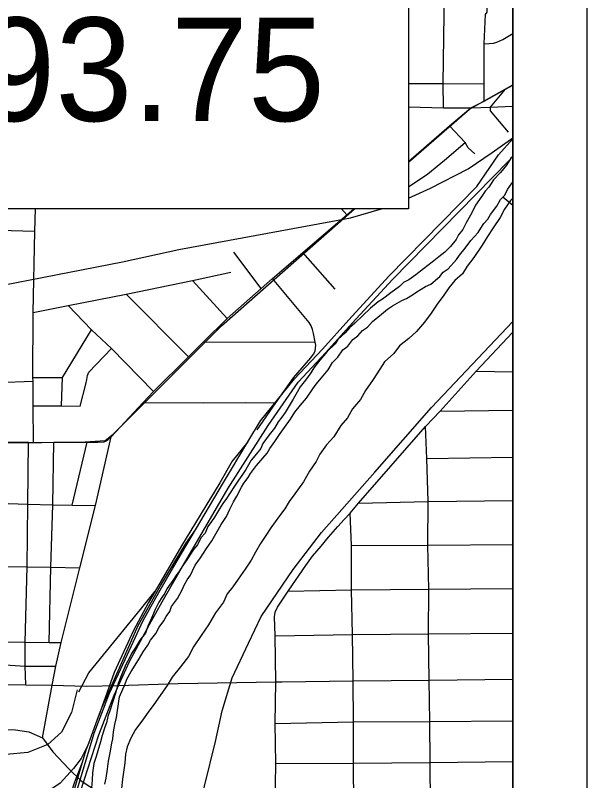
# Model space of a CAD drawing. Extents: x 0 to 34, y -5 to 22.
# Drawn here: x 8.228 to 9, y 18.133 to 19.168 of the extents above; entities that cross this region are included whole.
import ezdxf

# ---------------------------------------------------------------- set-up
doc = ezdxf.new("R2010")
doc.units = 0
for name, color, linetype in [('GM_X_City_Street', 7, 'Continuous'), ('GM_X_County_Road', 7, 'Continuous'), ('GM_X_Major_River', 7, 'Continuous'), ('GM_X_Minor_River', 7, 'Continuous'), ('GM_X_Rail_Line', 7, 'Continuous'), ('GM_X_US_Route', 7, 'Continuous'), ('SC_Scratch2', 7, 'Continuous'), ('SH_Cut_Line', 7, 'Continuous'), ('SH_Data', 7, 'Continuous'), ('SH_Text', 7, 'Continuous')]:
    doc.layers.add(name, color=color, linetype=linetype)

msp = doc.modelspace()

# ---------------------------------------------------------------- linework, layer by layer
at = {"layer": 'GM_X_City_Street'}
for p, q in [((8.8698, 19.0439), (8.8902, 19.0682)), ((8.6759, 18.8982), (8.6688, 18.9062)), ((8.5598, 18.7987), (8.5231, 18.8478)), ((8.66, 18.7978), (8.6164, 18.8471)), ((8.5139, 18.7578), (8.4672, 18.8096)), ((8.3775, 18.7909), (8.4616, 18.7062)), ((8.8999, 18.7389), (8.9, 18.7389)), ((8.4819, 18.7263), (8.6328, 18.726)), ((8.8507, 18.6869), (8.9, 18.686)), ((8.2517, 18.673), (8.1954, 18.6709)), ((8.2903, 18.6401), (8.2913, 18.6784)), ((8.8018, 18.6329), (8.9, 18.6342)), ((8.3046, 18.5057), (8.3249, 18.5908)), ((8.7841, 18.5687), (8.9, 18.5705))]:
    msp.add_line(p, q, dxfattribs=at)
for points in [[(8.8064, 19.0429), (8.8061, 19.0756), (8.8073, 19.1692), (8.808, 19.1881), (8.8083, 19.235)], [(8.8613, 19.0521), (8.8615, 19.0753), (8.8615, 19.1296), (8.8634, 19.1689), (8.8656, 19.1724), (8.867, 19.2352)], [(8.8615, 19.1296), (8.8682, 19.1298), (8.8741, 19.1305), (8.8786, 19.1319), (8.8866, 19.1353), (8.9, 19.1433)], [(8.7592, 19.0758), (8.8061, 19.0756), (8.8615, 19.0753)], [(8.8942, 19.0102), (8.8702, 19.0389), (8.8698, 19.0439)], [(8.8488, 18.9806), (8.84, 18.9887), (8.8357, 18.9958), (8.8144, 19.0185)], [(8.7592, 18.9361), (8.7853, 18.9536), (8.8078, 18.9721), (8.8357, 18.9958)], [(8.2522, 18.5905), (8.2517, 18.6398), (8.2517, 18.673), (8.2513, 18.6784), (8.2517, 18.7661), (8.2543, 18.8762), (8.255, 18.9062)], [(7.3182, 18.8688), (7.4904, 18.87), (7.4942, 18.8719), (7.498, 18.8727), (7.5425, 18.8719), (7.5967, 18.8715), (7.6943, 18.8722), (7.7928, 18.8712), (7.8261, 18.8736), (7.8527, 18.8755), (7.8795, 18.8783), (7.8991, 18.8804), (7.9199, 18.8817), (7.9472, 18.8817), (8.0175, 18.8802), (8.1063, 18.879), (8.1572, 18.8781), (8.2053, 18.8776), (8.2543, 18.8762)], [(8.2517, 18.7661), (8.2993, 18.7755), (8.3775, 18.7909), (8.4672, 18.8096), (8.5188, 18.8207)], [(8.6328, 18.726), (8.6306, 18.7379), (8.6292, 18.7433), (8.6276, 18.7481), (8.6247, 18.7526), (8.6183, 18.7606), (8.5755, 18.8122)], [(8.2993, 18.7755), (8.3306, 18.7426), (8.3576, 18.7173), (8.4147, 18.6593)], [(8.2513, 18.6784), (8.2913, 18.6784), (8.3306, 18.7426)], [(8.5544, 18.6076), (8.58, 18.6441), (8.6036, 18.678), (8.6273, 18.705), (8.6309, 18.7097), (8.6328, 18.714), (8.6335, 18.718), (8.634, 18.722), (8.6328, 18.726)], [(8.2517, 18.6398), (8.2903, 18.6401), (8.3154, 18.6396), (8.3228, 18.6694), (8.3242, 18.6756), (8.3252, 18.681), (8.327, 18.6855), (8.3576, 18.7173)], [(8.4005, 18.6446), (8.4815, 18.6439), (8.5392, 18.6444), (8.58, 18.6441)], [(8.7891, 18.1005), (8.7884, 18.1576), (8.7881, 18.2129), (8.7871, 18.2688), (8.7864, 18.3316), (8.7865, 18.392), (8.7852, 18.4514), (8.7857, 18.5104), (8.7841, 18.5687), (8.7823, 18.6118)], [(8.2418, 18.2626), (8.2411, 18.2879), (8.2411, 18.3204), (8.2435, 18.4222), (8.2446, 18.507), (8.2456, 18.5908)], [(8.6915, 18.5083), (8.7857, 18.5104), (8.9, 18.5118)], [(8.6854, 18.0993), (8.685, 18.1568), (8.6846, 18.2124), (8.6843, 18.268), (8.6836, 18.3308), (8.6819, 18.3911), (8.6822, 18.4509), (8.6802, 18.4949)], [(8.6822, 18.4509), (8.7852, 18.4514), (8.9, 18.4525)], [(8.5963, 18.3891), (8.6819, 18.3911), (8.7865, 18.392), (8.9, 18.393)], [(8.5789, 18.3287), (8.6836, 18.3308), (8.7864, 18.3316), (8.9, 18.3325)], [(8.0512, 18.2912), (8.0954, 18.2908), (8.1525, 18.2895), (8.1883, 18.2897), (8.2141, 18.2898), (8.2411, 18.2879), (8.2825, 18.2877)], [(8.5791, 18.2103), (8.6846, 18.2124), (8.7881, 18.2129), (8.9, 18.2141)], [(8.5798, 18.1561), (8.685, 18.1568), (8.7884, 18.1576), (8.9, 18.159)]]:
    msp.add_lwpolyline(points, dxfattribs=at)
at = {"layer": 'GM_X_County_Road'}
for p, q in [((8.8865, 18.9226), (8.9, 18.9114)), ((8.336, 18.5051), (8.3571, 18.5979))]:
    msp.add_line(p, q, dxfattribs=at)
for points in [[(8.8432, 19.0429), (8.8613, 19.0521), (8.8902, 19.0682), (8.9, 19.0734)], [(8.7592, 19.0443), (8.8064, 19.0429), (8.8432, 19.0429)], [(8.8432, 19.0429), (8.8698, 19.0439), (8.8897, 19.0448), (8.9, 19.045)], [(8.7592, 18.9703), (8.8144, 19.0185), (8.8432, 19.0429)], [(8.3571, 18.5979), (8.4005, 18.6446), (8.4147, 18.6593), (8.4616, 18.7062), (8.4819, 18.7263), (8.5139, 18.7578), (8.5598, 18.7987), (8.5755, 18.8122), (8.6164, 18.8471), (8.6759, 18.8982), (8.6851, 18.9062)], [(8.5798, 18.2668), (8.5789, 18.3287), (8.5781, 18.3546), (8.5789, 18.3609), (8.582, 18.3679), (8.5963, 18.3891), (8.6115, 18.4109), (8.6206, 18.4239), (8.6296, 18.4368), (8.6409, 18.4503), (8.6512, 18.4623), (8.6635, 18.4766), (8.6724, 18.4864), (8.6802, 18.4949), (8.6915, 18.5083), (8.7823, 18.6118), (8.8018, 18.6329), (8.8507, 18.6869), (8.8999, 18.7389), (8.9, 18.739)], [(7.8615, 18.597), (7.8728, 18.5967), (7.8984, 18.5963), (7.9602, 18.5956), (8.0123, 18.5938), (8.1009, 18.592), (8.1582, 18.5908), (8.1956, 18.5913), (8.2193, 18.5908), (8.2456, 18.5908), (8.2522, 18.5905), (8.2799, 18.5908), (8.3249, 18.5908), (8.3391, 18.5908), (8.3477, 18.5913), (8.3503, 18.5925), (8.3531, 18.5944), (8.3571, 18.5979)], [(8.2735, 18.3201), (8.2759, 18.4217), (8.2783, 18.5059), (8.2799, 18.5908)], [(8.1469, 18.508), (8.1563, 18.5079), (8.1902, 18.5069), (8.2183, 18.5077), (8.2446, 18.507), (8.2783, 18.5059), (8.3046, 18.5057), (8.336, 18.5051)], [(8.2896, 18.3197), (8.3147, 18.4208), (8.336, 18.5051)], [(8.1546, 18.4236), (8.1904, 18.4236), (8.2165, 18.4227), (8.2435, 18.4222), (8.2759, 18.4217), (8.3147, 18.4208)], [(7.6914, 18.1952), (7.7196, 18.2041), (7.7378, 18.2091), (7.7474, 18.2106), (7.7629, 18.2109), (7.833, 18.2097), (7.8892, 18.2088), (7.9537, 18.2076), (8.0066, 18.2069), (8.094, 18.205), (8.1508, 18.2035), (8.2127, 18.2024), (8.2279, 18.2017), (8.2461, 18.1992), (8.2646, 18.1911), (8.2776, 18.2621), (8.2825, 18.2877), (8.2896, 18.3197)], [(8.2015, 18.321), (8.2146, 18.3209), (8.2411, 18.3204), (8.2735, 18.3201), (8.2896, 18.3197)], [(8.5885, 18.2669), (8.6843, 18.268), (8.7871, 18.2688), (8.9, 18.2701)], [(8.2138, 18.2633), (8.2418, 18.2626), (8.2776, 18.2621)], [(8.2776, 18.2621), (8.3235, 18.2609), (8.3671, 18.2616), (8.4478, 18.2645), (8.5798, 18.2668), (8.5885, 18.2669)], [(8.5791, 18.0984), (8.5798, 18.1561), (8.5791, 18.2103), (8.5798, 18.2668)], [(8.2646, 18.1911), (8.2786, 18.172), (8.3, 18.1489), (8.3168, 18.133), (8.34, 18.1175), (8.3636, 18.108), (8.3832, 18.1016), (8.405, 18.0975), (8.5791, 18.0984)]]:
    msp.add_lwpolyline(points, dxfattribs=at)
at = {"layer": 'GM_X_Major_River'}
msp.add_lwpolyline([(8.9, 18.9207), (8.8969, 18.9176), (8.8887, 18.9057), (8.8831, 18.8946), (8.8734, 18.8805), (8.866, 18.869), (8.8589, 18.8571), (8.8473, 18.8407), (8.8384, 18.8288), (8.832, 18.8185), (8.8219, 18.8093), (8.8137, 18.7997), (8.8062, 18.7882), (8.7987, 18.7786), (8.7898, 18.7652), (8.7808, 18.753), (8.77, 18.7403), (8.7595, 18.7311), (8.7471, 18.7211), (8.7392, 18.7107), (8.7269, 18.6992), (8.7205, 18.6893), (8.7116, 18.6755), (8.7011, 18.6606), (8.6944, 18.6487), (8.6836, 18.6357), (8.6765, 18.6238), (8.6679, 18.6135), (8.6582, 18.5978), (8.6485, 18.5871), (8.6395, 18.5744), (8.6343, 18.5645), (8.6254, 18.5515), (8.6172, 18.537), (8.6056, 18.5209), (8.5977, 18.5106), (8.5918, 18.5006), (8.5847, 18.4911), (8.5731, 18.475), (8.5653, 18.4631), (8.5593, 18.4536), (8.5522, 18.4421), (8.5463, 18.4314), (8.5385, 18.4191), (8.5288, 18.4054), (8.5217, 18.395), (8.5142, 18.3855), (8.509, 18.3744), (8.4982, 18.3598), (8.4889, 18.3438), (8.4788, 18.3292), (8.4687, 18.3139), (8.4617, 18.3009), (8.4512, 18.2868), (8.4396, 18.273), (8.4329, 18.2619), (8.415, 18.2359), (8.4071, 18.2259), (8.3985, 18.2137), (8.39, 18.2022), (8.384, 18.1907), (8.3788, 18.1789), (8.3767, 18.169), (8.3756, 18.1572), (8.3742, 18.1477), (8.3724, 18.1351), (8.3714, 18.1226)], dxfattribs=at)
at = {"layer": 'GM_X_Minor_River'}
for points in [[(8.9, 18.9769), (8.8974, 18.9748), (8.8914, 18.9653), (8.8836, 18.9553), (8.8742, 18.9453), (8.8679, 18.9357), (8.863, 18.93), (8.8581, 18.9235), (8.8496, 18.9112), (8.8459, 18.9036), (8.8429, 18.8979), (8.8373, 18.8872), (8.8325, 18.8784), (8.8269, 18.8711), (8.8235, 18.865), (8.8161, 18.8554), (8.8082, 18.8477), (8.8003, 18.8412), (8.7913, 18.8342), (8.7796, 18.825), (8.7691, 18.8169), (8.7597, 18.8103), (8.7526, 18.8068), (8.7469, 18.8011), (8.7353, 18.7926), (8.724, 18.7841), (8.718, 18.7806), (8.7079, 18.7718), (8.697, 18.7618), (8.6865, 18.7518), (8.6794, 18.7453), (8.6734, 18.7387), (8.6636, 18.7295), (8.6599, 18.7238), (8.6494, 18.7134), (8.6393, 18.7015), (8.6311, 18.6912), (8.6273, 18.6847), (8.6199, 18.6747), (8.6128, 18.6655), (8.6087, 18.6583), (8.6031, 18.6491), (8.5964, 18.6376), (8.5923, 18.6311), (8.5878, 18.6246), (8.5829, 18.6185), (8.5781, 18.6097), (8.571, 18.6009)], [(8.4672, 18.417), (8.4709, 18.4243), (8.478, 18.4342), (8.4859, 18.4468), (8.4933, 18.4572), (8.5004, 18.4698), (8.506, 18.4794), (8.5131, 18.4904), (8.5175, 18.5004), (8.5227, 18.5099), (8.5272, 18.5176), (8.5335, 18.5298), (8.5368, 18.5355), (8.5424, 18.5428), (8.5458, 18.5485), (8.5536, 18.5593), (8.5679, 18.5761), (8.5716, 18.5823), (8.5787, 18.5915), (8.585, 18.601), (8.5917, 18.6106), (8.5996, 18.6217), (8.6055, 18.6313), (8.613, 18.6408), (8.6212, 18.6504), (8.6298, 18.6627), (8.6343, 18.6692), (8.644, 18.6807), (8.6504, 18.6887), (8.6564, 18.6983), (8.6638, 18.7056), (8.6706, 18.7155), (8.6773, 18.7205), (8.6841, 18.7294), (8.6908, 18.7344), (8.6972, 18.742), (8.7036, 18.7463), (8.7107, 18.754), (8.7227, 18.764), (8.7306, 18.7705), (8.7377, 18.7752), (8.7502, 18.7825), (8.7566, 18.7852), (8.7645, 18.7899), (8.7705, 18.7941), (8.7821, 18.8011), (8.7893, 18.8046), (8.8013, 18.8146), (8.8062, 18.8207), (8.8126, 18.8254), (8.8242, 18.838), (8.8279, 18.8438), (8.8358, 18.8533), (8.8436, 18.8633), (8.8533, 18.8744), (8.8567, 18.8802), (8.8612, 18.8867), (8.8664, 18.8924), (8.8698, 18.8985), (8.8787, 18.9097), (8.8836, 18.9188), (8.8892, 18.925), (8.8929, 18.9326), (8.8992, 18.9414), (8.9, 18.9425)], [(8.571, 18.6009), (8.5624, 18.589), (8.5595, 18.5821), (8.5535, 18.5752), (8.5464, 18.5664), (8.5393, 18.5538), (8.5337, 18.5458), (8.5292, 18.5396), (8.5248, 18.5327), (8.5173, 18.5209), (8.5132, 18.5148), (8.5083, 18.5079), (8.5035, 18.5006), (8.4968, 18.4895), (8.4931, 18.4834), (8.4878, 18.4769), (8.4841, 18.4677), (8.4785, 18.4616), (8.4741, 18.452), (8.4685, 18.4455), (8.4595, 18.4317), (8.4532, 18.4226), (8.4498, 18.4168), (8.4446, 18.4099), (8.4405, 18.4038), (8.4327, 18.3923), (8.4297, 18.3866), (8.4256, 18.3808), (8.4219, 18.3743), (8.4167, 18.3644), (8.4118, 18.353), (8.4067, 18.3419), (8.4037, 18.3327), (8.3959, 18.3232), (8.3903, 18.3132), (8.3847, 18.3052), (8.381, 18.2975), (8.3776, 18.2911), (8.3736, 18.2815), (8.3699, 18.2727), (8.3669, 18.2643), (8.3633, 18.2514), (8.3596, 18.2403), (8.3563, 18.23), (8.3526, 18.2197), (8.3508, 18.2114), (8.3486, 18.2056), (8.3449, 18.1942), (8.3427, 18.1854), (8.3391, 18.1733), (8.3369, 18.1656), (8.3339, 18.1565), (8.3322, 18.1435), (8.3315, 18.134), (8.3305, 18.1234)], [(8.3486, 18.1282), (8.3504, 18.1365), (8.3522, 18.1487), (8.3536, 18.1594), (8.3558, 18.1708), (8.3583, 18.1837), (8.3593, 18.1898), (8.3604, 18.1989), (8.3622, 18.2092), (8.3644, 18.2187), (8.3658, 18.2279), (8.3665, 18.234), (8.3675, 18.2404), (8.3686, 18.2465), (8.3731, 18.2568), (8.3757, 18.2625), (8.3786, 18.2702), (8.3842, 18.2805), (8.3898, 18.2893), (8.3954, 18.2985), (8.4006, 18.3073), (8.4069, 18.3161), (8.4106, 18.3229), (8.4177, 18.3321), (8.4222, 18.3405), (8.4285, 18.349), (8.4315, 18.3551), (8.4367, 18.362), (8.4386, 18.3685), (8.4468, 18.3796), (8.4531, 18.391), (8.4561, 18.3975), (8.4598, 18.4048), (8.4646, 18.4109), (8.4672, 18.417)]]:
    msp.add_lwpolyline(points, dxfattribs=at)
at = {"layer": 'GM_X_Rail_Line'}
for p, q in [((8.6751, 18.8965), (8.6863, 18.9062)), ((8.3269, 18.1836), (8.3403, 18.22))]:
    msp.add_line(p, q, dxfattribs=at)
for points in [[(8.7592, 18.9695), (8.8417, 19.0411), (8.9, 19.0741)], [(8.7592, 18.9209), (8.7888, 18.9342), (8.8398, 18.9605), (8.8721, 18.9826), (8.8862, 18.9924), (8.9, 19.0021)], [(8.5421, 18.5913), (8.5592, 18.6197), (8.6049, 18.6764), (8.6427, 18.7166), (8.6783, 18.756), (8.7327, 18.8151), (8.8516, 18.9367), (8.8808, 18.9792), (8.9, 19.0009)], [(8.1499, 17.5184), (8.2132, 17.7643), (8.2714, 17.956), (8.3009, 18.0723), (8.3406, 18.1949), (8.3612, 18.2486), (8.3822, 18.2944), (8.409, 18.3444), (8.4261, 18.3748), (8.4485, 18.4141), (8.5155, 18.5284), (8.5696, 18.6134), (8.6098, 18.6721), (8.6475, 18.7122), (8.6832, 18.7516), (8.7374, 18.8106), (8.895, 18.9717), (8.9, 18.9772)], [(7.5152, 18.6705), (7.6529, 18.6979), (7.7188, 18.7099), (7.9968, 18.7619), (8.1041, 18.7823), (8.3727, 18.8346), (8.4485, 18.8511), (8.6711, 18.8923), (8.6807, 18.8941), (8.7226, 18.9062)], [(8.1503, 18.2048), (8.159, 18.5894), (8.3152, 18.591), (8.3491, 18.5932), (8.3603, 18.6022), (8.5063, 18.7482), (8.6751, 18.8965)], [(8.4593, 18.0233), (8.4639, 18.0415), (8.4835, 18.1257), (8.4985, 18.1861), (8.5071, 18.2276), (8.5206, 18.2719), (8.5429, 18.3191), (8.5601, 18.3552), (8.6033, 18.4186), (8.6417, 18.4686), (8.7136, 18.5503), (8.7904, 18.6378), (8.9, 18.7541)], [(8.5421, 18.5913), (8.5207, 18.565), (8.504, 18.5358), (8.4523, 18.4506), (8.4167, 18.3895)], [(8.4713, 18.4724), (8.5089, 18.5361), (8.5421, 18.5913)], [(8.269, 17.948), (8.2968, 18.0726), (8.3344, 18.1971), (8.3552, 18.2512), (8.3762, 18.2971), (8.4004, 18.3495), (8.4218, 18.3876), (8.4407, 18.4206), (8.4713, 18.4724)], [(8.3403, 18.22), (8.3445, 18.2314), (8.3939, 18.3431), (8.4239, 18.3965), (8.458, 18.4539), (8.4713, 18.4724)], [(8.3135, 18.2532), (8.327, 18.2789), (8.3467, 18.3033), (8.3967, 18.3643), (8.4167, 18.3895)], [(8.4167, 18.3895), (8.4077, 18.3741), (8.3876, 18.3363), (8.3615, 18.2794), (8.3403, 18.22)], [(8.3115, 18.2559), (8.3037, 18.2254), (8.2902, 18.1987), (8.2717, 18.1819), (8.2444, 18.171), (8.2153, 18.1683), (8.1835, 18.1647), (7.9227, 18.1693), (7.8871, 18.1699), (7.8559, 18.18), (7.8308, 18.1985), (7.8237, 18.207)], [(8.3269, 18.1836), (8.3168, 18.1631), (8.3065, 18.1496), (8.2882, 18.1298), (8.2758, 18.121)], [(8.3187, 18.1583), (8.3236, 18.1748), (8.3269, 18.1836)], [(8.2361, 17.8694), (8.2743, 18.0084), (8.3187, 18.1583)], [(8.2943, 18.0882), (8.308, 18.1313), (8.3187, 18.1583)]]:
    msp.add_lwpolyline(points, dxfattribs=at)
at = {"layer": 'GM_X_US_Route'}
msp.add_lwpolyline([(5.8013, 16.5622), (5.8852, 16.5633), (6.0263, 16.5646), (6.0369, 16.5647), (6.1314, 16.5662), (6.137, 16.5663), (6.3903, 16.5692), (6.5815, 16.5715), (6.8205, 16.573), (6.884, 16.5737), (7.1656, 16.577), (7.5561, 16.5815), (7.6886, 16.5826), (7.9095, 16.5845), (8.2655, 16.5864), (8.5829, 16.5932), (8.9, 16.5981), (8.9, 20.9), (4.0002, 20.9)], dxfattribs=at)
at = {"layer": 'SC_Scratch2'}
msp.add_lwpolyline([(8.9, 16.0187), (8.9, 16.0675), (8.8803, 16.0775), (8.8026, 16.1361), (8.7855, 16.1539), (8.7699, 16.1753), (8.7671, 16.1753), (8.7601, 16.1833), (8.7694, 16.1833), (8.69, 16.3012), (8.6125, 16.3843), (8.602, 16.3956), (8.5767, 16.59), (8.5835, 16.5901), (8.9, 16.5953), (8.9, 19.8443)], dxfattribs=at)
at = {"layer": 'SH_Cut_Line'}
msp.add_lwpolyline([(8.9, 14.1), (8.9, 20.9)], dxfattribs=at)
at = {"layer": 'SH_Data'}
for p, q in [((9, 21), (9, 14)), ((8.9, 20.9), (8.9, 14.1))]:
    msp.add_line(p, q, dxfattribs=at)
at = {"layer": 'SH_Text'}
msp.add_lwpolyline([(5.7495, 19.6552), (8.7592, 19.6552), (8.7592, 18.9062), (5.7495, 18.9062)], close=True, dxfattribs=at)

# ---------------------------------------------------------------- texts
msp.add_text('END PROJECT - STA. 504+93.75', height=0.14, dxfattribs=at).set_placement((5.8006, 19.025))

doc.saveas('drawing.dxf')
